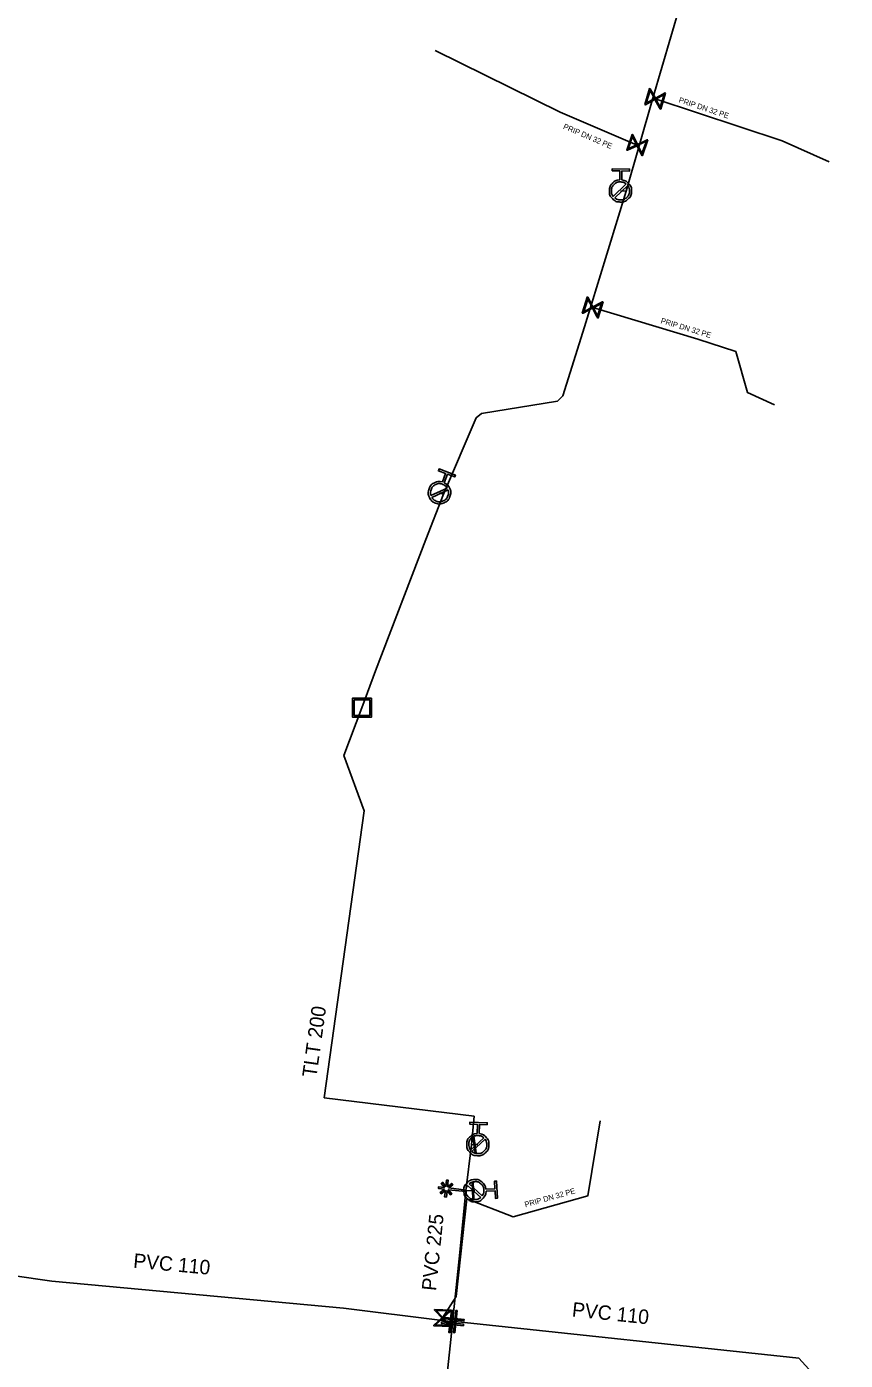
# Model space of a CAD drawing. Extents: x -643544 to -637295, y -1119190 to -1111715.
# Drawn here: x -642377.8 to -642303.8, y -1113963.8 to -1113843.4 of the extents above; entities that cross this region are included whole.
import ezdxf

# ---------------------------------------------------------------- set-up
doc = ezdxf.new("R2010")
doc.units = 0
for name, color, linetype in [('Default', 7, 'Continuous'), ('VP Hydrant', 7, 'Continuous'), ('VP Popis přípojky', 7, 'Continuous'), ('VP Přípojka', 7, 'Continuous'), ('VP Změna materiálu', 7, 'Continuous'), ('VP Řad', 7, 'Continuous'), ('VP Řad - popis', 7, 'Continuous'), ('VP Šachta', 7, 'Continuous'), ('VP Šoupě', 7, 'Continuous')]:
    doc.layers.add(name, color=color, linetype=linetype)

msp = doc.modelspace()

# ---------------------------------------------------------------- linework, layer by layer
at = {"layer": 'Default'}
for points in [[(-642324.04, -1113857.22), (-642323.68, -1113857.25), (-642323.43, -1113857.52), (-642323.14, -1113857.82), (-642323.15, -1113858.23), (-642323.16, -1113858.65), (-642323.46, -1113858.93), (-642323.76, -1113859.22), (-642324.17, -1113859.21), (-642324.58, -1113859.2), (-642324.87, -1113858.9), (-642325.16, -1113858.61), (-642325.15, -1113858.19), (-642325.14, -1113857.78), (-642324.85, -1113857.49), (-642324.58, -1113857.23), (-642324.22, -1113857.21)], [(-642323.63, -1113857.58), (-642323.84, -1113857.4), (-642324.14, -1113857.4), (-642324.47, -1113857.39), (-642324.72, -1113857.62), (-642324.96, -1113857.85), (-642324.96, -1113858.19), (-642324.97, -1113858.49), (-642324.8, -1113858.71)], [(-642324.67, -1113858.84), (-642324.46, -1113859.01), (-642324.17, -1113859.02), (-642323.83, -1113859.03), (-642323.59, -1113858.79), (-642323.35, -1113858.56), (-642323.34, -1113858.22), (-642323.33, -1113857.93), (-642323.5, -1113857.71)], [(-642340.06, -1113884.57), (-642339.73, -1113884.72), (-642339.58, -1113885.05), (-642339.41, -1113885.43), (-642339.55, -1113885.82), (-642339.7, -1113886.21), (-642340.07, -1113886.38), (-642340.45, -1113886.55), (-642340.84, -1113886.41), (-642341.23, -1113886.26), (-642341.4, -1113885.89), (-642341.57, -1113885.51), (-642341.43, -1113885.12), (-642341.28, -1113884.73), (-642340.91, -1113884.56), (-642340.58, -1113884.4), (-642340.23, -1113884.5)], [(-642339.79, -1113885.05), (-642339.93, -1113884.81), (-642340.21, -1113884.71), (-642340.52, -1113884.59), (-642340.83, -1113884.73), (-642341.13, -1113884.87), (-642341.25, -1113885.18), (-642341.35, -1113885.46), (-642341.26, -1113885.72)], [(-642341.19, -1113885.89), (-642341.04, -1113886.13), (-642340.77, -1113886.23), (-642340.46, -1113886.35), (-642340.15, -1113886.21), (-642339.85, -1113886.07), (-642339.73, -1113885.75), (-642339.63, -1113885.48), (-642339.72, -1113885.22)], [(-642336.9, -1113943.37), (-642336.55, -1113943.41), (-642336.3, -1113943.68), (-642336.02, -1113943.98), (-642336.03, -1113944.4), (-642336.04, -1113944.81), (-642336.35, -1113945.09), (-642336.65, -1113945.37), (-642337.07, -1113945.36), (-642337.48, -1113945.35), (-642337.76, -1113945.04), (-642338.04, -1113944.74), (-642338.03, -1113944.33), (-642338.02, -1113943.91), (-642337.71, -1113943.63), (-642337.45, -1113943.38), (-642337.09, -1113943.36)], [(-642336.5, -1113943.74), (-642336.71, -1113943.56), (-642337, -1113943.55), (-642337.34, -1113943.53), (-642337.59, -1113943.76), (-642337.83, -1113943.99), (-642337.84, -1113944.33), (-642337.85, -1113944.62), (-642337.68, -1113944.85)], [(-642337.56, -1113944.98), (-642337.35, -1113945.16), (-642337.06, -1113945.17), (-642336.72, -1113945.18), (-642336.48, -1113944.95), (-642336.23, -1113944.72), (-642336.22, -1113944.38), (-642336.21, -1113944.1), (-642336.38, -1113943.87)], [(-642336.29, -1113948.57), (-642336.3, -1113948.93), (-642336.55, -1113949.2), (-642336.83, -1113949.5), (-642337.25, -1113949.52), (-642337.66, -1113949.54), (-642337.97, -1113949.26), (-642338.27, -1113948.98), (-642338.29, -1113948.56), (-642338.31, -1113948.15), (-642338.03, -1113947.84), (-642337.75, -1113947.54), (-642337.33, -1113947.52), (-642336.92, -1113947.5), (-642336.61, -1113947.78), (-642336.34, -1113948.03), (-642336.3, -1113948.39)], [(-642337.95, -1113948.04), (-642338.11, -1113948.26), (-642338.1, -1113948.55), (-642338.09, -1113948.89), (-642337.84, -1113949.12), (-642337.59, -1113949.34), (-642337.25, -1113949.33), (-642336.96, -1113949.32), (-642336.75, -1113949.13)], [(-642336.63, -1113949), (-642336.46, -1113948.78), (-642336.48, -1113948.48), (-642336.49, -1113948.15), (-642336.74, -1113947.92), (-642336.99, -1113947.69), (-642337.32, -1113947.71), (-642337.62, -1113947.72), (-642337.82, -1113947.91)]]:
    msp.add_open_spline(points, degree=3, dxfattribs=at)
at = {"layer": 'VP Hydrant'}
for points in [[(-642324.22, -1113857.21), (-642324.21, -1113856.39), (-642324.9, -1113856.38), (-642324.89, -1113856.2), (-642323.33, -1113856.23), (-642323.33, -1113856.41), (-642324.02, -1113856.4), (-642324.04, -1113857.22)], [(-642324.8, -1113858.71), (-642323.63, -1113857.58)], [(-642323.5, -1113857.71), (-642324.67, -1113858.84)], [(-642340.23, -1113884.5), (-642339.94, -1113883.74), (-642340.59, -1113883.5), (-642340.53, -1113883.32), (-642339.06, -1113883.87), (-642339.12, -1113884.04), (-642339.77, -1113883.8), (-642340.06, -1113884.57)], [(-642341.26, -1113885.72), (-642339.79, -1113885.05)], [(-642339.72, -1113885.22), (-642341.19, -1113885.89)], [(-642337.09, -1113943.36), (-642337.06, -1113942.54), (-642337.75, -1113942.52), (-642337.74, -1113942.33), (-642336.18, -1113942.39), (-642336.19, -1113942.57), (-642336.88, -1113942.55), (-642336.9, -1113943.37)], [(-642337.68, -1113944.85), (-642336.5, -1113943.74)], [(-642336.38, -1113943.87), (-642337.56, -1113944.98)], [(-642336.75, -1113949.13), (-642337.95, -1113948.04)], [(-642337.82, -1113947.91), (-642336.63, -1113949)], [(-642336.3, -1113948.39), (-642335.48, -1113948.35), (-642335.51, -1113947.66), (-642335.33, -1113947.65), (-642335.26, -1113949.21), (-642335.44, -1113949.22), (-642335.47, -1113948.53), (-642336.29, -1113948.57)]]:
    msp.add_lwpolyline(points, dxfattribs=at)
at = {"layer": 'VP Přípojka'}
for points in [[(-642322.47, -1113854.12), (-642322.63, -1113854.06), (-642329.6, -1113851.08), (-642340.89, -1113845.51)], [(-642321.24, -1113849.83), (-642321.02, -1113849.89), (-642309.56, -1113853.68), (-642305.31, -1113855.57)], [(-642323.63, -1113858.22), (-642324.15, -1113858.21)], [(-642326.9, -1113868.84), (-642326.66, -1113868.74), (-642317.17, -1113871.61), (-642313.74, -1113872.72), (-642312.69, -1113876.41), (-642310.24, -1113877.52)], [(-642340.14, -1113885.6), (-642340.49, -1113885.47)], [(-642340.23, -1113960.24), (-642340.22, -1113960.02), (-642338.99, -1113958.09), (-642338.02, -1113949.25), (-642333.84, -1113950.89), (-642327.1, -1113948.99), (-642325.97, -1113942.22)], [(-642337.61, -1113944.39), (-642337.33, -1113944.35), (-642337.03, -1113944.36)], [(-642337.47, -1113948.51), (-642337.29, -1113948.52)]]:
    msp.add_lwpolyline(points, dxfattribs=at)
at = {"layer": 'VP Změna materiálu'}
msp.add_lwpolyline([(-642340.05, -1113948.38), (-642340.59, -1113948.32), (-642340.57, -1113948.17), (-642340.04, -1113948.23), (-642340.33, -1113947.86), (-642340.21, -1113947.76), (-642339.92, -1113948.13), (-642339.85, -1113947.56), (-642339.7, -1113947.58), (-642339.76, -1113948.16), (-642339.39, -1113947.86), (-642339.3, -1113947.98), (-642339.66, -1113948.27), (-642338.09, -1113948.46), (-642338.1, -1113948.61), (-642339.68, -1113948.43), (-642339.39, -1113948.8), (-642339.51, -1113948.89), (-642339.81, -1113948.52), (-642339.87, -1113949.1), (-642340.03, -1113949.08), (-642339.96, -1113948.51), (-642340.33, -1113948.8), (-642340.42, -1113948.68), (-642340.05, -1113948.38)], dxfattribs=at)
at = {"layer": 'VP Řad'}
for points in [[(-642338.1, -1113948.54), (-642337.61, -1113944.39), (-642337.37, -1113941.79), (-642350.9, -1113940.13), (-642347.29, -1113914.2), (-642349.13, -1113909.2), (-642347.49, -1113904.89), (-642346.28, -1113901.55), (-642341.72, -1113889.71), (-642340.14, -1113885.6), (-642337.19, -1113878.7), (-642336.7, -1113878.3), (-642329.85, -1113877.19), (-642329.36, -1113876.72), (-642327.55, -1113870.97), (-642326.9, -1113868.84), (-642323.63, -1113858.22), (-642322.47, -1113854.12), (-642321.24, -1113849.83), (-642316.36, -1113833.18)], [(-642339.3, -1113960.36), (-642339.28, -1113960.12), (-642338.65, -1113954.11), (-642338.1, -1113948.54), (-642337.47, -1113948.51)], [(-642382.85, -1113955.65), (-642375.5, -1113956.69), (-642349.16, -1113959.14), (-642340.23, -1113960.24), (-642339.47, -1113960.34), (-642339.3, -1113960.36)], [(-642355.93, -1114118.73), (-642355.92, -1114118.44), (-642354.11, -1114099.81), (-642353.66, -1114095.65), (-642351.42, -1114074.5), (-642339.32, -1113960.55), (-642339.3, -1113960.36)], [(-642350.59, -1114119.3), (-642350.58, -1114118.63), (-642350.38, -1114117.38), (-642349.8, -1114116.93), (-642322.25, -1114119.52), (-642321.46, -1114110.11), (-642318.48, -1114107.64), (-642316.72, -1114092.63), (-642315.6, -1114083.79), (-642313.37, -1114060.35), (-642311.96, -1114046.65), (-642310.13, -1114028.65), (-642309.98, -1114027.23), (-642308.29, -1114010.85), (-642306.82, -1113996.78), (-642306.38, -1113992.04), (-642304.52, -1113974.71), (-642303.9, -1113968.74), (-642303.85, -1113968.27), (-642308.05, -1113963.66), (-642339.07, -1113960.35), (-642339.3, -1113960.36)]]:
    msp.add_lwpolyline(points, dxfattribs=at)
at = {"layer": 'VP Šachta'}
for points in [[(-642346.64, -1113904.02), (-642346.64, -1113905.76), (-642348.34, -1113905.76), (-642348.34, -1113904.02), (-642346.64, -1113904.02)], [(-642348.19, -1113904.17), (-642348.19, -1113905.61), (-642346.79, -1113905.61), (-642346.79, -1113904.17), (-642348.19, -1113904.17)]]:
    msp.add_lwpolyline(points, dxfattribs=at)
at = {"layer": 'VP Šoupě'}
for points in [[(-642320.09, -1113849.38), (-642320.51, -1113850.82), (-642320.58, -1113850.8), (-642320.63, -1113850.69), (-642321.04, -1113849.95), (-642321.89, -1113850.42), (-642321.95, -1113850.4), (-642321.53, -1113848.96), (-642321.47, -1113848.98), (-642321, -1113849.83), (-642320.26, -1113849.43), (-642320.15, -1113849.36), (-642320.09, -1113849.38)], [(-642321.82, -1113850.28), (-642321.08, -1113849.87), (-642321.48, -1113849.14), (-642321.82, -1113850.28)], [(-642320.22, -1113849.51), (-642320.96, -1113849.91), (-642320.56, -1113850.64), (-642320.22, -1113849.51)], [(-642321.67, -1113853.6), (-642322.17, -1113855.02), (-642322.23, -1113855), (-642322.29, -1113854.88), (-642322.65, -1113854.12), (-642323.52, -1113854.54), (-642323.59, -1113854.52), (-642323.09, -1113853.1), (-642323.03, -1113853.13), (-642322.61, -1113854), (-642321.85, -1113853.64), (-642321.74, -1113853.58), (-642321.67, -1113853.6)], [(-642323.45, -1113854.41), (-642322.69, -1113854.04), (-642323.05, -1113853.28), (-642323.45, -1113854.41)], [(-642321.81, -1113853.72), (-642322.57, -1113854.08), (-642322.21, -1113854.84), (-642321.81, -1113853.72)], [(-642325.72, -1113868.24), (-642326.16, -1113869.68), (-642326.23, -1113869.66), (-642326.28, -1113869.54), (-642326.68, -1113868.8), (-642327.53, -1113869.26), (-642327.6, -1113869.24), (-642327.16, -1113867.8), (-642327.09, -1113867.82), (-642326.64, -1113868.68), (-642325.9, -1113868.29), (-642325.79, -1113868.22), (-642325.72, -1113868.24)], [(-642327.46, -1113869.12), (-642326.72, -1113868.72), (-642327.11, -1113867.98), (-642327.46, -1113869.12)], [(-642325.86, -1113868.37), (-642326.6, -1113868.76), (-642326.21, -1113869.5), (-642325.86, -1113868.37)], [(-642337.39, -1113943.6), (-642337.18, -1113945.09), (-642337.27, -1113945.1), (-642337.48, -1113943.61), (-642337.39, -1113943.6)], [(-642337.46, -1113947.76), (-642337.39, -1113949.26), (-642337.48, -1113949.26), (-642337.55, -1113947.76), (-642337.46, -1113947.76)], [(-642340.93, -1113959.24), (-642339.44, -1113959.3), (-642339.44, -1113959.37), (-642339.54, -1113959.45), (-642340.16, -1113960.02), (-642339.5, -1113960.74), (-642339.5, -1113960.8), (-642341, -1113960.74), (-642341, -1113960.67), (-642340.28, -1113960.02), (-642340.85, -1113959.4), (-642340.94, -1113959.3), (-642340.93, -1113959.24)], [(-642340.78, -1113959.34), (-642340.22, -1113959.96), (-642339.6, -1113959.39), (-642340.78, -1113959.34)], [(-642339.29, -1113959.35), (-642339.54, -1113961.34), (-642339.66, -1113961.32), (-642339.41, -1113959.34), (-642339.29, -1113959.35)], [(-642338.9, -1113959.36), (-642339.11, -1113961.35), (-642339.24, -1113961.34), (-642339.03, -1113959.35), (-642338.9, -1113959.36)], [(-642339.65, -1113960.7), (-642340.22, -1113960.08), (-642340.84, -1113960.65), (-642339.65, -1113960.7)], [(-642340.31, -1113960.38), (-642338.32, -1113960.59), (-642338.33, -1113960.72), (-642340.32, -1113960.51), (-642340.31, -1113960.38)], [(-642340.26, -1113959.95), (-642338.27, -1113960.15), (-642338.29, -1113960.28), (-642340.28, -1113960.08), (-642340.26, -1113959.95)]]:
    msp.add_lwpolyline(points, dxfattribs=at)

# ---------------------------------------------------------------- texts
at = {"layer": 'VP Popis přípojky'}
for rotation, p in [(341.7002, (-642318.94, -1113850.2)), (336.851, (-642329.37, -1113852.57)), (343.1735, (-642320.56, -1113870.14)), (15.7431, (-642332.73, -1113950.03))]:
    msp.add_text('PRIP DN 32 PE', height=0.5, rotation=rotation, dxfattribs=at).set_placement(p)
at = {"layer": 'VP Řad - popis'}
for s, rotation, p in [('TLT 200', 82.0708, (-642351.61, -1113938.35)), ('PVC 225', 84.1853, (-642340.81, -1113957.61)), ('PVC 110', 354.686, (-642368.18, -1113955.47)), ('PVC 110', 353.9719, (-642328.57, -1113959.87))]:
    msp.add_text(s, height=1.3, rotation=rotation, dxfattribs=at).set_placement(p)

doc.saveas('drawing.dxf')
